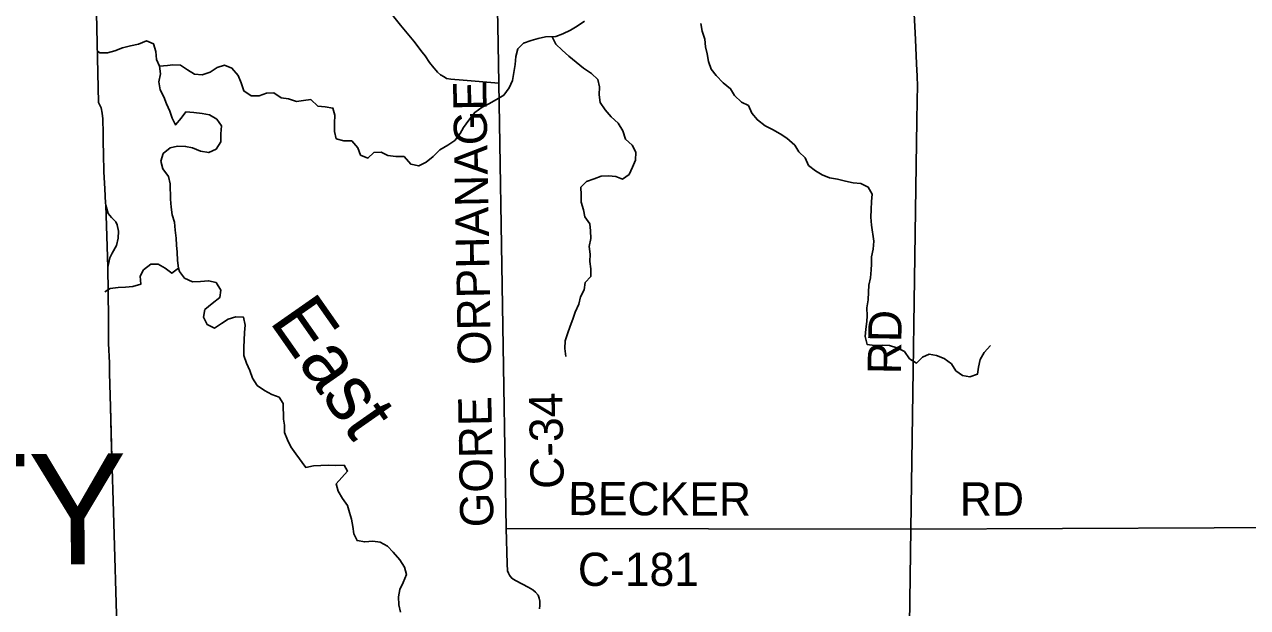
# Model space of a CAD drawing. Extents: x 1857828 to 2277390, y 930619 to 1324581.
# Drawn here: x 2011016 to 2022049, y 1196864 to 1202127 of the extents above; entities that cross this region are included whole.
import ezdxf

# ---------------------------------------------------------------- set-up
doc = ezdxf.new("R2010")
doc.units = 0
for name, color, linetype in [('GM_X_Adjacent_County', 7, 'Continuous'), ('GM_X_Adjacent_County_Text', 7, 'Continuous'), ('GM_X_County', 7, 'Continuous'), ('GM_X_County_Road', 7, 'Continuous'), ('GM_X_County_Road_Text', 7, 'Continuous'), ('GM_X_Minor_River', 7, 'Continuous'), ('GM_X_Minor_River_Text', 7, 'Continuous'), ('GM_X_Township', 7, 'Continuous'), ('GM_X_Township_Road', 7, 'Continuous'), ('GM_X_Township_Road_Text', 7, 'Continuous')]:
    doc.layers.add(name, color=color, linetype=linetype)

msp = doc.modelspace()

# ---------------------------------------------------------------- linework, layer by layer
at = {"layer": 'GM_X_Adjacent_County'}
msp.add_lwpolyline([(2011851, 1196596), (2011818, 1197728), (2011803, 1198220), (2011791, 1198677), (2011783, 1198981), (2011784, 1199073), (2011774, 1199248), (2011775, 1199472), (2011770, 1199712), (2011767, 1199936), (2011750, 1200496), (2011748, 1200514), (2011741, 1200643), (2011733, 1200797), (2011728, 1200959), (2011728, 1200985), (2011726, 1201037), (2011727, 1201144), (2011723, 1201276), (2011718, 1201326), (2011707, 1201374), (2011694, 1201405), (2011683, 1201424), (2011617, 1204379)], dxfattribs=at)
at = {"layer": 'GM_X_County'}
msp.add_lwpolyline([(2011851, 1196596), (2011818, 1197728), (2011803, 1198220), (2011791, 1198677), (2011783, 1198981), (2011784, 1199073), (2011774, 1199248), (2011775, 1199472), (2011770, 1199712), (2011767, 1199936), (2011750, 1200496), (2011748, 1200514), (2011741, 1200643), (2011733, 1200797), (2011728, 1200959), (2011728, 1200985), (2011726, 1201037), (2011727, 1201144), (2011723, 1201276), (2011718, 1201326), (2011707, 1201374), (2011694, 1201405), (2011683, 1201424), (2011617, 1204379)], dxfattribs=at)
at = {"layer": 'GM_X_County_Road'}
for points in [[(2015362, 1197576), (2015295, 1201597), (2015286, 1202119), (2015273, 1202630), (2015259, 1203172), (2015230, 1203800), (2015207, 1204346), (2015192, 1204737), (2015173, 1205231), (2015158, 1205616), (2015143, 1205979), (2015116, 1206547), (2015109, 1206720)], [(2014279, 1202283), (2014407, 1202120), (2014527, 1201976), (2014603, 1201877), (2014631, 1201843), (2014671, 1201783), (2014709, 1201737), (2014729, 1201712), (2014743, 1201696), (2014769, 1201672), (2014801, 1201654), (2014823, 1201638), (2014862, 1201632), (2014974, 1201624), (2015295, 1201597)], [(2015362, 1197576), (2019013, 1197572), (2023117, 1197590)]]:
    msp.add_lwpolyline(points, dxfattribs=at)
at = {"layer": 'GM_X_Minor_River'}
for points in [[(2015717, 1202017), (2015809, 1202018), (2015871, 1202043), (2015941, 1202076), (2016001, 1202111), (2016069, 1202158)], [(2017117, 1202136), (2017128, 1202067), (2017153, 1201996), (2017160, 1201925), (2017175, 1201861), (2017187, 1201793), (2017210, 1201725), (2017257, 1201668), (2017320, 1201600), (2017385, 1201547), (2017422, 1201485), (2017483, 1201425), (2017547, 1201396), (2017578, 1201328), (2017627, 1201265), (2017698, 1201213), (2017763, 1201180), (2017834, 1201139), (2017894, 1201101), (2017965, 1201038), (2018002, 1200976), (2018059, 1200923), (2018088, 1200855), (2018151, 1200807), (2018211, 1200770), (2018278, 1200744), (2018350, 1200731), (2018423, 1200714), (2018491, 1200699), (2018560, 1200692), (2018628, 1200660), (2018663, 1200596), (2018656, 1200528), (2018653, 1200456), (2018650, 1200388), (2018656, 1200315), (2018678, 1200171), (2018673, 1200099), (2018658, 1200031), (2018656, 1199962), (2018655, 1199912), (2018648, 1199840), (2018634, 1199773), (2018631, 1199711), (2018626, 1199641), (2018615, 1199569), (2018617, 1199496), (2018616, 1199446), (2018607, 1199378), (2018599, 1199310), (2018618, 1199238), (2018683, 1199228), (2018753, 1199233), (2018819, 1199230), (2018886, 1199209), (2018954, 1199175), (2018999, 1199110), (2019064, 1199070), (2019118, 1199123), (2019178, 1199150), (2019244, 1199138), (2019313, 1199113), (2019378, 1199064), (2019416, 1199002), (2019479, 1198959), (2019544, 1198945), (2019612, 1198970), (2019623, 1199034), (2019638, 1199103), (2019674, 1199167), (2019729, 1199228)], [(2011675, 1201886), (2011695, 1201872), (2011764, 1201871), (2011832, 1201888), (2011900, 1201915), (2011972, 1201934), (2012044, 1201949), (2012116, 1201980), (2012181, 1201952), (2012201, 1201884), (2012206, 1201812), (2012233, 1201750), (2012242, 1201682), (2012229, 1201610), (2012240, 1201538), (2012272, 1201474), (2012297, 1201412), (2012326, 1201346), (2012347, 1201282), (2012378, 1201220), (2012429, 1201281), (2012473, 1201340), (2012545, 1201332), (2012618, 1201323), (2012686, 1201310), (2012751, 1201273), (2012794, 1201213), (2012786, 1201141), (2012787, 1201068), (2012744, 1201002), (2012678, 1200971), (2012605, 1200984), (2012533, 1201013), (2012470, 1201027), (2012398, 1201028), (2012330, 1201013), (2012268, 1200962), (2012245, 1200894), (2012264, 1200824), (2012315, 1200756), (2012331, 1200688), (2012333, 1200549), (2012338, 1200477), (2012349, 1200409), (2012370, 1200343), (2012376, 1200271), (2012385, 1200199), (2012388, 1200135), (2012393, 1200071), (2012398, 1199998), (2012406, 1199926), (2012345, 1199881), (2012284, 1199927), (2012223, 1199962), (2012155, 1199964), (2012091, 1199911), (2012060, 1199854), (2012065, 1199782), (2011995, 1199763), (2011926, 1199756), (2011860, 1199753), (2011788, 1199745), (2011742, 1199715)], [(2012232, 1201752), (2012235, 1201752), (2012305, 1201757), (2012355, 1201764), (2012424, 1201760), (2012486, 1201719), (2012551, 1201680), (2012618, 1201672), (2012690, 1201697), (2012753, 1201740), (2012821, 1201759), (2012888, 1201732), (2012945, 1201668), (2012972, 1201600), (2012995, 1201528), (2013060, 1201483), (2013132, 1201484), (2013198, 1201506), (2013266, 1201509), (2013331, 1201466), (2013397, 1201455), (2013470, 1201431), (2013534, 1201440), (2013600, 1201449), (2013661, 1201391), (2013730, 1201384), (2013798, 1201373), (2013817, 1201307), (2013812, 1201235), (2013812, 1201162), (2013829, 1201096), (2013896, 1201077), (2013968, 1201076), (2014023, 1201014), (2014048, 1200948), (2014114, 1200919), (2014168, 1200970), (2014234, 1200975), (2014295, 1200943), (2014367, 1200936), (2014440, 1200935), (2014501, 1200867), (2014573, 1200850), (2014639, 1200883), (2014703, 1200934), (2014764, 1200997), (2014836, 1201038), (2014898, 1201081), (2014945, 1201143), (2014975, 1201196), (2015026, 1201263), (2015078, 1201334), (2015144, 1201380), (2015205, 1201411), (2015273, 1201450), (2015339, 1201489), (2015387, 1201554), (2015418, 1201620), (2015431, 1201693), (2015442, 1201765), (2015448, 1201837), (2015467, 1201906), (2015517, 1201959), (2015587, 1201981), (2015649, 1202002), (2015717, 1202017)], [(2015779, 1202018), (2015779, 1202010), (2015810, 1201950), (2015867, 1201894), (2015928, 1201841), (2015994, 1201788), (2016059, 1201732), (2016132, 1201685), (2016189, 1201629), (2016202, 1201563), (2016201, 1201491), (2016210, 1201423), (2016254, 1201357), (2016309, 1201294), (2016372, 1201236), (2016415, 1201166), (2016438, 1201092), (2016497, 1201039), (2016532, 1200975), (2016529, 1200903), (2016501, 1200838), (2016472, 1200774), (2016412, 1200731), (2016350, 1200756), (2016285, 1200760), (2016219, 1200759), (2016155, 1200734), (2016087, 1200709), (2016035, 1200660), (2016038, 1200590), (2016039, 1200522), (2016060, 1200454), (2016071, 1200390), (2016117, 1200328), (2016122, 1200264), (2016125, 1200194), (2016110, 1200124), (2016119, 1200053), (2016115, 1199989), (2016124, 1199921), (2016125, 1199853), (2016075, 1199798), (2016066, 1199732), (2016033, 1199669), (2016017, 1199603), (2015984, 1199530), (2015963, 1199468), (2015939, 1199403), (2015914, 1199335), (2015892, 1199270), (2015889, 1199202), (2015900, 1199130)], [(2012406, 1199926), (2012414, 1199897), (2012460, 1199837), (2012532, 1199805), (2012605, 1199806), (2012677, 1199813), (2012745, 1199798), (2012788, 1199730), (2012777, 1199662), (2012709, 1199609), (2012644, 1199554), (2012632, 1199485), (2012663, 1199418), (2012730, 1199386), (2012794, 1199427), (2012855, 1199468), (2012922, 1199489), (2012992, 1199484), (2013007, 1199412), (2013001, 1199347), (2012995, 1199211), (2012996, 1199139), (2013019, 1199071), (2013048, 1199005), (2013074, 1198935), (2013115, 1198869), (2013182, 1198822), (2013247, 1198786), (2013313, 1198763), (2013350, 1198707), (2013352, 1198563), (2013362, 1198511), (2013363, 1198443), (2013388, 1198379), (2013419, 1198315), (2013464, 1198251), (2013554, 1198128), (2013624, 1198143), (2013690, 1198147), (2013758, 1198148), (2013826, 1198147), (2013899, 1198150), (2013931, 1198096), (2013878, 1198037), (2013828, 1197980), (2013845, 1197914), (2013884, 1197849), (2013929, 1197785), (2013948, 1197723), (2013967, 1197663), (2013977, 1197595), (2013986, 1197529), (2014017, 1197469), (2014085, 1197456), (2014158, 1197464), (2014224, 1197453), (2014291, 1197418), (2014343, 1197364), (2014401, 1197293), (2014445, 1197229), (2014462, 1197163), (2014431, 1197090), (2014402, 1197028), (2014390, 1196960), (2014393, 1196887), (2014408, 1196823)]]:
    msp.add_lwpolyline(points, dxfattribs=at)
at = {"layer": 'GM_X_Township'}
msp.add_lwpolyline([(2011851, 1196596), (2011818, 1197728), (2011803, 1198220), (2011791, 1198677), (2011783, 1198981), (2011784, 1199073), (2011774, 1199248), (2011775, 1199472), (2011770, 1199712), (2011767, 1199936), (2011750, 1200496), (2011748, 1200514), (2011741, 1200643), (2011733, 1200797), (2011728, 1200959), (2011728, 1200985), (2011726, 1201037), (2011727, 1201144), (2011723, 1201276), (2011718, 1201326), (2011707, 1201374), (2011694, 1201405), (2011683, 1201424), (2011617, 1204379)], dxfattribs=at)
at = {"layer": 'GM_X_Township_Road'}
for points in [[(2019013, 1197572), (2019064, 1201061), (2019066, 1201252), (2019069, 1201444), (2019071, 1201569), (2019069, 1201661), (2019063, 1201773), (2019054, 1201990), (2019031, 1202460), (2018901, 1205221), (2018888, 1205498), (2018874, 1205799), (2018855, 1206194), (2018842, 1206640), (2018821, 1207743)], [(2011750, 1200496), (2011748, 1200514), (2011741, 1200643), (2011733, 1200797), (2011728, 1200959), (2011728, 1200985), (2011726, 1201037), (2011727, 1201144), (2011723, 1201276), (2011718, 1201326), (2011707, 1201374), (2011694, 1201405), (2011683, 1201424)], [(2011767, 1199936), (2011787, 1200022), (2011806, 1200064), (2011847, 1200131), (2011861, 1200197), (2011864, 1200260), (2011852, 1200319), (2011840, 1200346), (2011800, 1200386), (2011771, 1200420), (2011750, 1200496)], [(2011801, 1198300), (2011791, 1198677), (2011783, 1198981), (2011784, 1199073), (2011774, 1199248), (2011775, 1199472), (2011770, 1199712), (2011767, 1199936)], [(2011853, 1196506), (2011851, 1196596), (2011818, 1197728), (2011803, 1198220), (2011801, 1198300)], [(2015663, 1196852), (2015665, 1196883), (2015665, 1196921), (2015659, 1196947), (2015649, 1196975), (2015627, 1197003), (2015601, 1197025), (2015559, 1197049), (2015451, 1197106), (2015425, 1197120), (2015407, 1197136), (2015391, 1197156), (2015381, 1197174), (2015373, 1197194), (2015369, 1197258), (2015362, 1197576)], [(2018963, 1193442), (2018978, 1193916), (2018983, 1194066), (2018983, 1194129), (2018983, 1194205), (2018981, 1194261), (2018975, 1194319), (2018962, 1194393), (2018948, 1194454), (2018940, 1194482), (2018934, 1194514), (2018932, 1194548), (2018932, 1194596), (2018940, 1194662), (2018960, 1194779), (2018967, 1194825), (2018971, 1194867), (2018973, 1194931), (2018979, 1195204), (2019013, 1197572)]]:
    msp.add_lwpolyline(points, dxfattribs=at)

# ---------------------------------------------------------------- texts
at = {"layer": 'GM_X_Adjacent_County_Text'}
msp.add_text('ERIE COUNTY', height=1000, rotation=0.4039, dxfattribs=at).set_placement((2002806, 1197192))
at = {"layer": 'GM_X_County_Road_Text'}
for s, rotation, p in [('ORPHANAGE', 91.003, (2015226, 1199056)), ('GORE', 91.0099, (2015248, 1197591)), ('C-34', 91.0299, (2015882, 1197937)), ('BECKER', 359.8259, (2015920, 1197698)), ('RD', 0, (2019453, 1197694)), ('C-181', 0, (2016008, 1197059))]:
    msp.add_text(s, height=300, rotation=rotation, dxfattribs=at).set_placement(p)
at = {"layer": 'GM_X_Minor_River_Text'}
msp.add_text('East', height=500.3, rotation=304.9949, dxfattribs=at).set_placement((2013219, 1199447))
at = {"layer": 'GM_X_Township_Road_Text'}
msp.add_text('RD', height=300, rotation=89.0128, dxfattribs=at).set_placement((2018921, 1198968))

doc.saveas('drawing.dxf')
